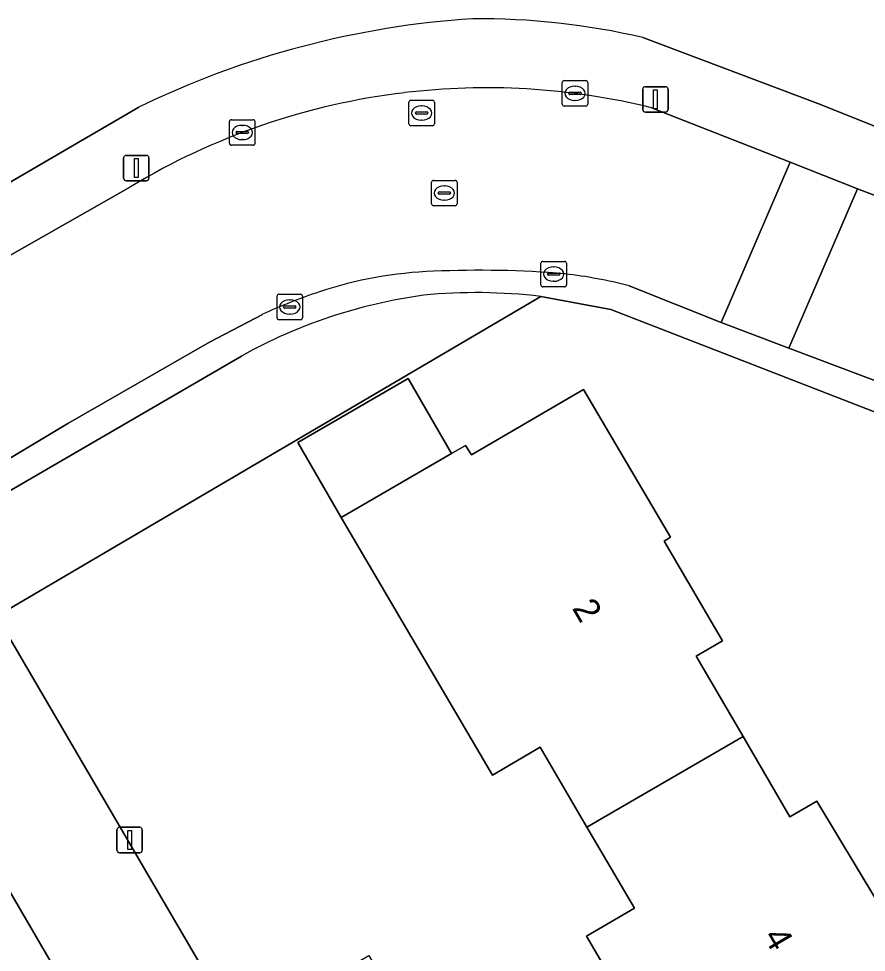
# Model space of a CAD drawing. Extents: x 159352 to 160617, y 385888 to 387323.
# Drawn here: x 160414.12 to 160447.38, y 386508.26 to 386544.91 of the extents above; entities that cross this region are included whole.
import ezdxf

# ---------------------------------------------------------------- set-up
doc = ezdxf.new("R2010")
doc.units = 0
for name, color, linetype in [('IMGEO_Erf', 7, 'Continuous'), ('IMGEO_Groenvoorziening', 7, 'Continuous'), ('IMGEO_Kolk', 7, 'Continuous'), ('IMGEO_Lichtmast', 7, 'Continuous'), ('IMGEO_Pand', 7, 'Continuous'), ('IMGEO_Pand_nummerreeks', 7, 'Continuous'), ('IMGEO_Rijbaan_lokaal_open', 7, 'Continuous'), ('IMGEO_Rioolput', 7, 'Continuous'), ('IMGEO_Voetpad_open', 7, 'Continuous')]:
    doc.layers.add(name, color=color, linetype=linetype)

msp = doc.modelspace()

# ---------------------------------------------------------------- linework, layer by layer
at = {"layer": 'IMGEO_Erf'}
for points in [[(160438.609, 386544.173), (160445.472, 386541.581), (160452.316, 386538.852), (160455.794, 386537.552)], [(160406.785, 386534.415), (160418.835, 386541.443)], [(160452.506, 386527.611), (160437.349, 386533.494), (160434.608, 386534.008), (160413.256, 386521.457), (160422.775, 386505.182), (160423.571, 386505.645), (160427.859, 386508.138), (160432.578, 386500), (160432.862, 386499.51), (160436.257, 386493.736), (160446.964, 386500.001), (160457.511, 386506.179), (160464.516, 386510.282), (160457.909, 386522.111), (160456.393, 386524.825), (160455.983, 386525.511)], [(160441.599, 386500), (160436.392, 386508.893), (160438.277, 386509.996), (160436.417, 386513.174), (160434.579, 386516.315), (160432.704, 386515.217), (160426.779, 386525.338), (160425.074, 386528.279), (160429.4, 386530.787), (160431.105, 386527.846), (160431.648, 386528.161), (160431.883, 386527.793), (160436.276, 386530.357), (160439.698, 386524.566), (160439.442, 386524.407), (160441.739, 386520.496), (160440.704, 386519.894), (160442.541, 386516.737), (160444.378, 386513.58), (160445.43, 386514.193), (160447.794, 386510.282), (160447.997, 386510.429), (160451.364, 386504.643)]]:
    msp.add_lwpolyline(points, dxfattribs=at)
msp.add_lwpolyline([(160425.927, 386453.553), (160478.865, 386484.493), (160470.244, 386500), (160465.99, 386507.653), (160458.975, 386503.558), (160459.951, 386501.871), (160456.754, 386500), (160431.097, 386484.987), (160426.319, 386493.234), (160424.508, 386492.229), (160419.978, 386500), (160406.923, 386522.395), (160406.276, 386522.016), (160383.562, 386508.719), (160390.258, 386500), (160395.324, 386493.404)], close=True, dxfattribs=at)
for centre, radius, start, end in [((160434.262, 386509.676), 35.315, 93.7741, 115.9019), ((160432.104, 386516.01), 28.905, 76.9943, 90.331)]:
    msp.add_arc(centre, radius, start, end, dxfattribs=at)
at = {"layer": 'IMGEO_Groenvoorziening'}
msp.add_lwpolyline([(160422.865, 386531.672), (160412.709, 386525.761), (160411.239, 386524.906), (160413.256, 386521.457), (160434.608, 386534.008)], dxfattribs=at)
for centre, radius, start, end in [((160432.769, 386513.914), 20.333, 97.8214, 119.1496), ((160432.075, 386512.88), 21.28, 83.1647, 95.5915)]:
    msp.add_arc(centre, radius, start, end, dxfattribs=at)
at = {"layer": 'IMGEO_Kolk'}
for p, q in [((160435.447, 386541.555), (160435.447, 386542.407)), ((160435.522, 386542.481), (160436.374, 386542.481)), ((160435.935, 386542.261), (160435.96, 386542.261)), ((160436.448, 386542.407), (160436.448, 386541.555)), ((160435.706, 386541.975), (160435.706, 386541.987)), ((160436.144, 386541.938), (160435.746, 386541.938)), ((160435.749, 386542.024), (160436.147, 386542.024)), ((160436.19, 386541.987), (160436.19, 386541.975)), ((160436.374, 386541.481), (160435.522, 386541.481)), ((160435.958, 386541.701), (160435.933, 386541.701)), ((160422.392, 386540.021), (160422.392, 386540.873)), ((160422.467, 386540.947), (160423.319, 386540.947)), ((160422.88, 386540.727), (160422.905, 386540.727)), ((160423.393, 386540.873), (160423.393, 386540.021)), ((160422.651, 386540.441), (160422.651, 386540.453)), ((160423.089, 386540.404), (160422.691, 386540.404)), ((160422.694, 386540.49), (160423.092, 386540.49)), ((160423.135, 386540.453), (160423.135, 386540.441)), ((160423.319, 386539.947), (160422.467, 386539.947)), ((160422.903, 386540.167), (160422.878, 386540.167)), ((160434.607, 386534.461), (160434.607, 386535.313)), ((160434.682, 386535.387), (160435.534, 386535.387)), ((160435.095, 386535.167), (160435.12, 386535.167)), ((160435.608, 386535.313), (160435.608, 386534.461)), ((160434.866, 386534.881), (160434.866, 386534.893)), ((160435.304, 386534.844), (160434.906, 386534.844)), ((160434.909, 386534.93), (160435.307, 386534.93)), ((160435.35, 386534.893), (160435.35, 386534.881)), ((160435.118, 386534.607), (160435.093, 386534.607)), ((160424.332, 386534.097), (160425.184, 386534.097)), ((160435.534, 386534.387), (160434.682, 386534.387)), ((160424.257, 386533.171), (160424.257, 386534.023)), ((160424.745, 386533.877), (160424.77, 386533.877)), ((160425.258, 386534.023), (160425.258, 386533.171)), ((160424.516, 386533.591), (160424.516, 386533.603)), ((160424.954, 386533.554), (160424.556, 386533.554)), ((160424.559, 386533.64), (160424.957, 386533.64)), ((160425, 386533.603), (160425, 386533.591)), ((160425.184, 386533.097), (160424.332, 386533.097)), ((160424.768, 386533.317), (160424.743, 386533.317))]:
    msp.add_line(p, q, dxfattribs=at)
for points in [[(160435.447, 386541.555), (160435.447, 386542.407)], [(160435.522, 386542.481), (160436.374, 386542.481)], [(160436.448, 386542.407), (160436.448, 386541.555)], [(160436.374, 386541.481), (160435.522, 386541.481)], [(160422.392, 386540.021), (160422.392, 386540.873)], [(160422.467, 386540.947), (160423.319, 386540.947)], [(160423.393, 386540.873), (160423.393, 386540.021)], [(160423.319, 386539.947), (160422.467, 386539.947)], [(160434.607, 386534.461), (160434.607, 386535.313)], [(160434.682, 386535.387), (160435.534, 386535.387)], [(160435.608, 386535.313), (160435.608, 386534.461)], [(160424.332, 386534.097), (160425.184, 386534.097)], [(160435.534, 386534.387), (160434.682, 386534.387)], [(160424.257, 386533.171), (160424.257, 386534.023)], [(160425.258, 386534.023), (160425.258, 386533.171)], [(160425.184, 386533.097), (160424.332, 386533.097)]]:
    msp.add_lwpolyline(points, dxfattribs=at)
for centre, radius, start, end in [((160435.524, 386542.405), 0.0765, 91.552, 178.448), ((160435.524, 386542.405), 0.0765, 91.552, 178.448), ((160436.372, 386542.405), 0.0765, 1.552, 88.448), ((160436.372, 386542.405), 0.0765, 1.552, 88.448), ((160435.746, 386541.984), 0.0403, 85.8775, 175.7526), ((160435.743, 386541.974), 0.0366, 178.938, 274.7102), ((160436.147, 386541.981), 0.043, 264.8664, 352.4533), ((160436.151, 386541.986), 0.0386, 1.7309, 96.639), ((160435.524, 386541.557), 0.0765, 181.552, 268.448), ((160435.524, 386541.557), 0.0765, 181.552, 268.448), ((160436.372, 386541.557), 0.0765, 271.552, 358.448), ((160436.372, 386541.557), 0.0765, 271.552, 358.448), ((160422.469, 386540.871), 0.0765, 91.552, 178.448), ((160422.469, 386540.871), 0.0765, 91.552, 178.448), ((160423.317, 386540.871), 0.0765, 1.552, 88.448), ((160423.317, 386540.871), 0.0765, 1.552, 88.448), ((160422.691, 386540.45), 0.0403, 85.8775, 175.7526), ((160422.688, 386540.44), 0.0366, 178.938, 274.7102), ((160423.092, 386540.447), 0.043, 264.8664, 352.4533), ((160423.096, 386540.452), 0.0386, 1.7309, 96.639), ((160422.469, 386540.023), 0.0765, 181.552, 268.448), ((160422.469, 386540.023), 0.0765, 181.552, 268.448), ((160423.317, 386540.023), 0.0765, 271.552, 358.448), ((160423.317, 386540.023), 0.0765, 271.552, 358.448), ((160434.684, 386535.311), 0.0765, 91.552, 178.448), ((160434.684, 386535.311), 0.0765, 91.552, 178.448), ((160435.532, 386535.311), 0.0765, 1.552, 88.448), ((160435.532, 386535.311), 0.0765, 1.552, 88.448), ((160434.906, 386534.89), 0.0403, 85.8775, 175.7526), ((160434.903, 386534.88), 0.0366, 178.938, 274.7102), ((160435.307, 386534.887), 0.043, 264.8664, 352.4533), ((160435.311, 386534.892), 0.0386, 1.7309, 96.639), ((160434.684, 386534.463), 0.0765, 181.552, 268.448), ((160434.684, 386534.463), 0.0765, 181.552, 268.448), ((160435.532, 386534.463), 0.0765, 271.552, 358.448), ((160435.532, 386534.463), 0.0765, 271.552, 358.448), ((160424.334, 386534.021), 0.0765, 91.552, 178.448), ((160424.334, 386534.021), 0.0765, 91.552, 178.448), ((160425.182, 386534.021), 0.0765, 1.552, 88.448), ((160425.182, 386534.021), 0.0765, 1.552, 88.448), ((160424.556, 386533.6), 0.0403, 85.8775, 175.7526), ((160424.553, 386533.59), 0.0366, 178.938, 274.7102), ((160424.957, 386533.597), 0.043, 264.8664, 352.4533), ((160424.961, 386533.602), 0.0386, 1.7309, 96.639), ((160424.334, 386533.173), 0.0765, 181.552, 268.448), ((160424.334, 386533.173), 0.0765, 181.552, 268.448), ((160425.182, 386533.173), 0.0765, 271.552, 358.448), ((160425.182, 386533.173), 0.0765, 271.552, 358.448)]:
    msp.add_arc(centre, radius, start, end, dxfattribs=at)
for centre, major_axis, ratio, start_param, end_param in [((160435.934, 386541.981), (-0.387, 0.002), 0.722429, 4.712389, 7.853982), ((160435.959, 386541.981), (-0.39, 0.002), 0.717154, 1.570796, 4.712389), ((160422.879, 386540.447), (-0.387, 0.002), 0.722429, 4.712389, 7.853982), ((160422.904, 386540.447), (-0.39, 0.002), 0.717154, 1.570796, 4.712389), ((160435.094, 386534.887), (-0.387, 0.002), 0.722429, 4.712389, 7.853982), ((160435.119, 386534.887), (-0.39, 0.002), 0.717154, 1.570796, 4.712389), ((160424.744, 386533.597), (-0.387, 0.002), 0.722429, 4.712389, 7.853982), ((160424.769, 386533.597), (-0.39, 0.002), 0.717154, 1.570796, 4.712389)]:
    msp.add_ellipse(centre, major_axis=major_axis, ratio=ratio, start_param=start_param, end_param=end_param, dxfattribs=at)
at = {"layer": 'IMGEO_Lichtmast'}
for p, q in [((160438.606, 386541.345), (160438.606, 386542.145)), ((160438.606, 386542.145), (160438.606, 386541.345)), ((160438.706, 386542.245), (160439.496, 386542.245)), ((160439.496, 386542.245), (160438.706, 386542.245)), ((160439.596, 386542.145), (160439.596, 386541.345)), ((160439.596, 386541.345), (160439.596, 386542.145)), ((160439.496, 386541.245), (160438.706, 386541.245)), ((160438.706, 386541.245), (160439.496, 386541.245)), ((160418.241, 386538.649), (160418.241, 386539.449)), ((160418.241, 386539.449), (160418.241, 386538.649)), ((160418.341, 386539.549), (160419.131, 386539.549)), ((160419.131, 386539.549), (160418.341, 386539.549)), ((160419.231, 386539.449), (160419.231, 386538.649)), ((160419.231, 386538.649), (160419.231, 386539.449)), ((160419.131, 386538.549), (160418.341, 386538.549)), ((160418.341, 386538.549), (160419.131, 386538.549)), ((160418.079, 386513.17), (160418.869, 386513.17)), ((160418.869, 386513.17), (160418.079, 386513.17)), ((160417.979, 386512.27), (160417.979, 386513.07)), ((160417.979, 386513.07), (160417.979, 386512.27)), ((160418.969, 386513.07), (160418.969, 386512.27)), ((160418.969, 386512.27), (160418.969, 386513.07)), ((160418.869, 386512.17), (160418.079, 386512.17)), ((160418.079, 386512.17), (160418.869, 386512.17))]:
    msp.add_line(p, q, dxfattribs=at)
for points in [[(160439.026, 386542.12), (160439.176, 386542.12), (160439.176, 386541.37), (160439.026, 386541.37), (160439.026, 386542.12)], [(160418.661, 386539.424), (160418.811, 386539.424), (160418.811, 386538.674), (160418.661, 386538.674), (160418.661, 386539.424)], [(160418.399, 386513.045), (160418.549, 386513.045), (160418.549, 386512.295), (160418.399, 386512.295), (160418.399, 386513.045)]]:
    msp.add_lwpolyline(points, dxfattribs=at)
for centre, start, end in [((160438.706, 386542.145), 90, 180), ((160438.706, 386542.145), 90, 180), ((160439.496, 386542.145), 0, 90), ((160439.496, 386542.145), 360, 90), ((160438.706, 386541.345), 180, 270), ((160438.706, 386541.345), 180, 270), ((160439.496, 386541.345), 270, 0), ((160439.496, 386541.345), 270, 0), ((160418.341, 386539.449), 90, 180), ((160418.341, 386539.449), 90, 180), ((160419.131, 386539.449), 0, 90), ((160419.131, 386539.449), 360, 90), ((160418.341, 386538.649), 180, 270), ((160418.341, 386538.649), 180, 270), ((160419.131, 386538.649), 270, 0), ((160419.131, 386538.649), 270, 0), ((160418.079, 386513.07), 90, 180), ((160418.079, 386513.07), 90, 180), ((160418.869, 386513.07), 0, 90), ((160418.869, 386513.07), 360, 90), ((160418.079, 386512.27), 180, 270), ((160418.079, 386512.27), 180, 270), ((160418.869, 386512.27), 270, 0), ((160418.869, 386512.27), 270, 0)]:
    msp.add_arc(centre, 0.1, start, end, dxfattribs=at)
at = {"layer": 'IMGEO_Pand'}
for points in [[(160431.105, 386527.846), (160429.4, 386530.787), (160425.074, 386528.279), (160426.779, 386525.338)], [(160432.704, 386515.217), (160434.579, 386516.315), (160436.417, 386513.174), (160442.541, 386516.737), (160440.704, 386519.894), (160441.739, 386520.496), (160439.442, 386524.407), (160439.698, 386524.566), (160436.276, 386530.357), (160431.883, 386527.793), (160431.648, 386528.161), (160431.105, 386527.846), (160426.779, 386525.338)], [(160436.417, 386513.174), (160438.277, 386509.996), (160436.392, 386508.893), (160441.599, 386500), (160442.313, 386498.781), (160444.382, 386500), (160447.179, 386501.648), (160446.945, 386502.034), (160451.364, 386504.643), (160447.997, 386510.429), (160447.794, 386510.282), (160445.43, 386514.193), (160444.378, 386513.58), (160442.541, 386516.737)]]:
    msp.add_lwpolyline(points, close=True, dxfattribs=at)
at = {"layer": 'IMGEO_Rijbaan_lokaal_open'}
for points in [[(160438.071, 386534.427), (160441.678, 386532.987), (160444.388, 386539.281), (160438.949, 386541.419)], [(160418.512, 386538.319), (160410.183, 386533.571), (160409.353, 386533.051)], [(160454.527, 386535.295), (160453.369, 386535.75), (160447.723, 386537.97), (160447.027, 386538.24), (160444.339, 386531.981), (160449.262, 386530.12), (160451.703, 386529.156), (160452.637, 386528.788), (160453.006, 386528.597)], [(160421.606, 386532.212), (160423.688, 386533.308)], [(160407.633, 386532.11), (160391.753, 386522.481), (160391.719, 386522.479), (160384.05, 386518.005), (160387.612, 386512.136), (160398.735, 386518.642), (160405.743, 386522.844), (160412.179, 386526.704), (160416.052, 386529.026), (160421.606, 386532.212)], [(160430.926, 386495.074), (160429.514, 386497.512), (160428.603, 386496.996), (160426.855, 386500), (160423.571, 386505.645), (160422.775, 386505.182), (160413.256, 386521.457), (160411.239, 386524.906), (160406.923, 386522.395), (160419.978, 386500), (160424.508, 386492.229), (160426.319, 386493.234), (160431.097, 386484.987), (160456.754, 386500), (160459.951, 386501.871), (160458.975, 386503.558), (160457.511, 386506.179), (160446.964, 386500.001), (160436.257, 386493.736)]]:
    msp.add_lwpolyline(points, dxfattribs=at)
msp.add_lwpolyline([(160447.027, 386538.24), (160444.388, 386539.281), (160441.678, 386532.987), (160444.339, 386531.981)], close=True, dxfattribs=at)
for centre, radius, start, end in [((160432.512, 386514.457), 27.744, 86.8024, 96.7304), ((160432.448, 386514.917), 27.287, 76.2179, 86.614), ((160432.488, 386515.109), 27.093, 96.8399, 121.0535), ((160430.935, 386519.174), 15.832, 91.9499, 108.4546), ((160432.191, 386495.706), 39.332, 85.0956, 92.6164), ((160433.58, 386517.236), 17.768, 75.3578, 83.6201), ((160432.6, 386514.043), 21.227, 108.3346, 114.8255)]:
    msp.add_arc(centre, radius, start, end, dxfattribs=at)
at = {"layer": 'IMGEO_Rioolput'}
for p, q in [((160429.429, 386540.783), (160429.429, 386541.635)), ((160429.504, 386541.709), (160430.356, 386541.709)), ((160429.917, 386541.489), (160429.942, 386541.489)), ((160430.43, 386541.635), (160430.43, 386540.783)), ((160429.688, 386541.203), (160429.688, 386541.215)), ((160430.126, 386541.166), (160429.728, 386541.166)), ((160429.731, 386541.252), (160430.129, 386541.252)), ((160430.172, 386541.215), (160430.172, 386541.203)), ((160430.356, 386540.709), (160429.504, 386540.709)), ((160429.94, 386540.929), (160429.915, 386540.929)), ((160430.321, 386537.642), (160430.321, 386538.494)), ((160430.396, 386538.568), (160431.248, 386538.568)), ((160431.322, 386538.494), (160431.322, 386537.642)), ((160430.623, 386538.111), (160431.021, 386538.111)), ((160430.809, 386538.348), (160430.834, 386538.348)), ((160430.58, 386538.062), (160430.58, 386538.074)), ((160431.018, 386538.025), (160430.62, 386538.025)), ((160430.832, 386537.788), (160430.807, 386537.788)), ((160431.064, 386538.074), (160431.064, 386538.062)), ((160431.248, 386537.568), (160430.396, 386537.568))]:
    msp.add_line(p, q, dxfattribs=at)
for points in [[(160429.429, 386540.783), (160429.429, 386541.635)], [(160429.504, 386541.709), (160430.356, 386541.709)], [(160430.43, 386541.635), (160430.43, 386540.783)], [(160430.356, 386540.709), (160429.504, 386540.709)], [(160430.321, 386537.642), (160430.321, 386538.494)], [(160430.396, 386538.568), (160431.248, 386538.568)], [(160431.322, 386538.494), (160431.322, 386537.642)], [(160431.248, 386537.568), (160430.396, 386537.568)]]:
    msp.add_lwpolyline(points, dxfattribs=at)
for centre, radius, start, end in [((160429.506, 386541.633), 0.0765, 91.552, 178.448), ((160429.506, 386541.633), 0.0765, 91.552, 178.448), ((160430.354, 386541.633), 0.0765, 1.552, 88.448), ((160430.354, 386541.633), 0.0765, 1.552, 88.448), ((160429.728, 386541.212), 0.0403, 85.8775, 175.7526), ((160429.725, 386541.202), 0.0366, 178.938, 274.7102), ((160430.129, 386541.209), 0.043, 264.8664, 352.4533), ((160430.133, 386541.214), 0.0386, 1.7309, 96.639), ((160429.506, 386540.785), 0.0765, 181.552, 268.448), ((160429.506, 386540.785), 0.0765, 181.552, 268.448), ((160430.354, 386540.785), 0.0765, 271.552, 358.448), ((160430.354, 386540.785), 0.0765, 271.552, 358.448), ((160430.398, 386538.492), 0.0765, 91.552, 178.448), ((160430.398, 386538.492), 0.0765, 91.552, 178.448), ((160431.246, 386538.492), 0.0765, 1.552, 88.448), ((160431.246, 386538.492), 0.0765, 1.552, 88.448), ((160430.62, 386538.071), 0.0403, 85.8775, 175.7526), ((160431.025, 386538.073), 0.0386, 1.7309, 96.639), ((160430.617, 386538.061), 0.0366, 178.938, 274.7102), ((160431.021, 386538.068), 0.043, 264.8664, 352.4533), ((160430.398, 386537.644), 0.0765, 181.552, 268.448), ((160430.398, 386537.644), 0.0765, 181.552, 268.448), ((160431.246, 386537.644), 0.0765, 271.552, 358.448), ((160431.246, 386537.644), 0.0765, 271.552, 358.448)]:
    msp.add_arc(centre, radius, start, end, dxfattribs=at)
for centre, major_axis, ratio, start_param, end_param in [((160429.916, 386541.209), (-0.387, 0.002), 0.722429, 4.712389, 7.853982), ((160429.941, 386541.209), (-0.39, 0.002), 0.717154, 1.570796, 4.712389), ((160430.808, 386538.068), (-0.387, 0.002), 0.722429, 4.712389, 7.853982), ((160430.833, 386538.068), (-0.39, 0.002), 0.717154, 1.570796, 4.712389)]:
    msp.add_ellipse(centre, major_axis=major_axis, ratio=ratio, start_param=start_param, end_param=end_param, dxfattribs=at)
at = {"layer": 'IMGEO_Voetpad_open'}
for points in [[(160445.472, 386541.581), (160438.609, 386544.173)], [(160418.835, 386541.443), (160406.785, 386534.415), (160406.825, 386534.324), (160401.845, 386532.352)], [(160438.949, 386541.419), (160444.388, 386539.281), (160447.027, 386538.24), (160447.723, 386537.97), (160447.905, 386538.435), (160453.551, 386536.215), (160453.369, 386535.75), (160454.527, 386535.295)], [(160455.794, 386537.552), (160452.316, 386538.852), (160445.472, 386541.581)], [(160409.353, 386533.051), (160410.183, 386533.571), (160418.512, 386538.319)], [(160452.736, 386528), (160452.944, 386528.44), (160453.006, 386528.597), (160452.637, 386528.788), (160451.703, 386529.156), (160449.262, 386530.12), (160444.339, 386531.981), (160441.678, 386532.987), (160438.071, 386534.427)], [(160434.608, 386534.008), (160437.349, 386533.494), (160452.506, 386527.611)], [(160423.688, 386533.308), (160421.606, 386532.212), (160416.052, 386529.026), (160412.179, 386526.704), (160412.268, 386526.555), (160412.709, 386525.761), (160422.865, 386531.672)]]:
    msp.add_lwpolyline(points, dxfattribs=at)
for centre, radius, start, end in [((160434.262, 386509.676), 35.315, 93.7741, 115.9019), ((160432.104, 386516.01), 28.905, 76.9943, 90.331), ((160432.512, 386514.457), 27.744, 86.8024, 96.7304), ((160432.448, 386514.917), 27.287, 76.2179, 86.614), ((160432.488, 386515.109), 27.093, 96.8399, 121.0535), ((160430.935, 386519.174), 15.832, 91.9499, 108.4546), ((160432.191, 386495.706), 39.332, 85.0956, 92.6164), ((160433.58, 386517.236), 17.768, 75.3578, 83.6201), ((160432.769, 386513.914), 20.333, 97.8214, 119.1496), ((160432.6, 386514.043), 21.227, 108.3346, 114.8255), ((160432.075, 386512.88), 21.28, 83.1647, 95.5915)]:
    msp.add_arc(centre, radius, start, end, dxfattribs=at)

# ---------------------------------------------------------------- texts
at = {"layer": 'IMGEO_Pand_nummerreeks'}
for s, p in [('2', (160435.814, 386521.775)), ('4', (160443.314, 386508.885))]:
    msp.add_text(s, height=1, rotation=300.1943, dxfattribs=at).set_placement(p)

doc.saveas('drawing.dxf')
